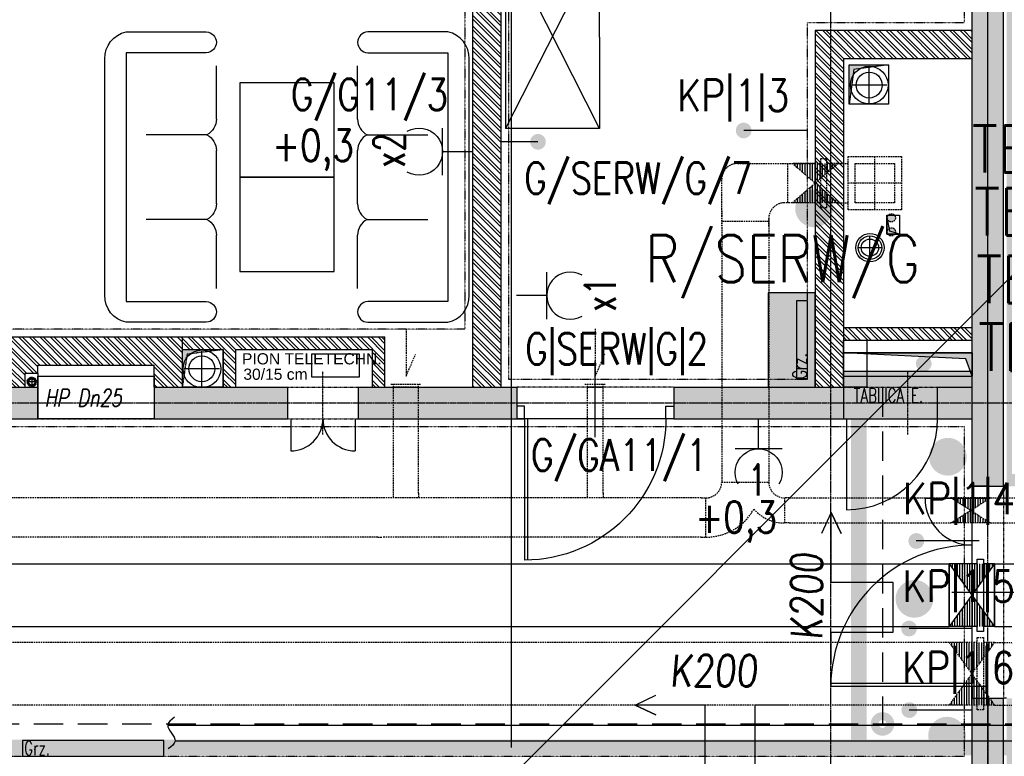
# Model space of a CAD drawing. Extents: x -7228 to 74941, y -112898 to 85621.
# Tile 291 of 635: x 55861 to 56488, y -6711 to -6242. Entities that reach past the tile are written whole.
import ezdxf
from ezdxf.enums import TextEntityAlignment as Align

# ---------------------------------------------------------------- set-up
doc = ezdxf.new("R2010")
doc.units = 0
for name, pattern in [('CENTER', [2, 1.25, -0.25, 0.25, -0.25]), ('DASHDOT', [1, 0.5, -0.25, 0, -0.25]), ('DASHED', [0.75, 0.5, -0.25]), ('DASHED2', [0.375, 0.25, -0.125]), ('DIVIDE', [31.75, 12.7, -6.35, 0, -6.35, 0, -6.35])]:
    doc.linetypes.add(name, pattern=pattern)
doc.layers.get('0').update_dxf_attribs({"color": 101, "linetype": 'CONTINUOUS'})
for name, color, linetype in [('BB-went-opis', 8, 'CONTINUOUS'), ('Drz---drzwi', 5, 'CONTINUOUS'), ('E35', 6, 'CONTINUOUS'), ('E50', 3, 'CONTINUOUS'), ('E50kor', 3, 'CONTINUOUS'), ('E90kor', 6, 'CONTINUOUS'), ('E_kp', 6, 'CONTINUOUS'), ('E_kp_opis', 6, 'CONTINUOUS'), ('Ins-co', 2, 'CONTINUOUS'), ('Ins-el-opis', 232, 'CONTINUOUS'), ('Ins-kan', 54, 'CONTINUOUS'), ('ins-kan-deszcz', 132, 'CONTINUOUS'), ('Ins-ppoz', 240, 'CONTINUOUS'), ('Ins-ppoz-opis', 240, 'CONTINUOUS'), ('Ins-tele-opis', 216, 'CONTINUOUS'), ('Ins-went', 141, 'CONTINUOUS'), ('m-went-klapy', 2, 'CONTINUOUS'), ('Os-osie', 14, 'CENTER'), ('Os-osie glowne', 1, 'CENTER'), ('Sc-beton', 7, 'CONTINUOUS'), ('Sc-beton-hatch', 86, 'CONTINUOUS'), ('Sc-cegla pustak', 42, 'CONTINUOUS'), ('Sc-cegla pustak-hatch', 8, 'CONTINUOUS'), ('Sc-gk', 120, 'CONTINUOUS'), ('Sc-izolacja term-styropian', 151, 'STYROPIAN-KA'), ('Sc-nadproza kon', 5, 'DASHED2'), ('Sc-silikat', 61, 'CONTINUOUS'), ('Suf-widok', 8, 'CONTINUOUS'), ('W-otwor-strop', 1, 'CONTINUOUS'), ('Wyp-meble', 155, 'CONTINUOUS')]:
    doc.layers.add(name, color=color, linetype=linetype)
doc.styles.add('IT12', font='ITALICT.SHX', dxfattribs={"width": 0.8, "height": 0.12})
doc.styles.add('ROMANS', font='romans', dxfattribs={"width": 0.85})
doc.styles.add('TYTUL2', font='ARIAL.TTF')
doc.linetypes.add('STYROPIAN-KA', pattern='A,0.0001,-0.1,[135,ltypeshp.shx,S=0.1,R=0,X=-0.1,Y=0],0,[135,ltypeshp.shx,S=0.1,R=180,X=0.1,Y=0],-0.1', length=0.2001)
doc.linetypes.add('ZIGZAG', pattern='A,0.00254,-5.08,[131,ltypeshp.shx,S=5.08,R=0,X=-5.08,Y=0],-10.16,[131,ltypeshp.shx,S=5.08,R=180,X=5.08,Y=0],-5.08', length=20.32254)

# ---------------------------------------------------------------- blocks, each defined once
blk = doc.blocks.new('_0630_DRZWI_90')
at = {"ltscale": 7}
for p, q in [((5, 8), (5, 98)), ((6.8, 8), (6.8, 97.98))]:
    blk.add_line(p, q, dxfattribs=at)
at = {"ltscale": 25}
for p, q in [((50, 19.7), (50, -28.9)), ((5, 8), (0, 8)), ((0, 8), (5, 8)), ((0, 0), (0, 8)), ((95, 8), (5, 8)), ((5, 8), (5, 0)), ((95, 8), (95, 0)), ((100, 8), (95, 8)), ((100, 0), (100, 8)), ((5, 0), (0, 0)), ((5, 0), (0, 0)), ((95, 0), (100, 0)), ((95, 0), (100, 0))]:
    blk.add_line(p, q, dxfattribs=at)
at = {"ltscale": 7}
blk.add_arc((5, 8), 90, 0, 90, dxfattribs=at)
blk = doc.blocks.new('_dkjhgh')
at = {"ltscale": 7}
for p, q in [((-23, -67.5), (34, -67.5)), ((-10, -127.5), (-100, -127.5)), ((-10, -125.5), (-99.98, -125.5))]:
    blk.add_line(p, q, dxfattribs=at)
for points in [[(0, -7.5), (0, 0), (-10, 0), (-10, -7.5)], [(0, -135), (0, -127.5), (-10, -127.5), (-10, -135)]]:
    blk.add_lwpolyline(points, close=True, dxfattribs=at)
for points in [[(-10, -129.5), (-10, -5.5)], [(-40, -7.5), (-10, -7.5)]]:
    blk.add_lwpolyline(points, dxfattribs=at)
for centre, radius, start, end in [((-10, -7.5), 30, 180, 270), ((-10, -127.5), 90, 90, 180)]:
    blk.add_arc(centre, radius, start, end)
blk = doc.blocks.new('_dkjhsjhkfgh')
at = {"layer": 'Ins-went', "ltscale": 2}
h = blk.add_hatch(dxfattribs=at)
h.set_pattern_fill('LINE', color=256, scale=0.5, angle=90, style=0)
h.set_pattern_definition([(90, (5659.807, 4392.6296), (-1.5875, -2e-13), [])])
h.paths.add_polyline_path([(5645.31, 4372.63), (5674.31, 4372.63), (5645.31, 4412.63), (5674.31, 4412.63)])
for p, q in [((5663.31, 4369.63), (5663.31, 4415.63)), ((5663.31, 4415.63), (5667.31, 4415.63)), ((5667.31, 4415.63), (5667.31, 4369.63)), ((4726.49, 4412.63), (5645.29, 4412.63)), ((5645.29, 4412.63), (5645.29, 4372.63)), ((5645.31, 4372.63), (5645.31, 4412.63)), ((5645.31, 4412.63), (5674.31, 4372.63)), ((5674.31, 4412.63), (5645.31, 4372.63)), ((5663.31, 4412.63), (5645.31, 4412.63)), ((5674.31, 4412.63), (5667.31, 4412.63)), ((5674.31, 4372.63), (5674.31, 4412.63)), ((5674.31, 4412.63), (6285.41, 4412.63)), ((5674.31, 4412.63), (5674.31, 4372.63)), ((4726.49, 4372.63), (5645.29, 4372.63)), ((5663.31, 4372.63), (5645.31, 4372.63)), ((5674.31, 4372.63), (5667.31, 4372.63)), ((5674.31, 4372.63), (6285.41, 4372.63)), ((5667.31, 4369.63), (5663.31, 4369.63))]:
    blk.add_line(p, q, dxfattribs=at)
blk = doc.blocks.new('sza016_r')
for p, q in [((60, 60), (0, 60)), ((0, 60), (118, 0)), ((118, 60), (0, 0)), ((0, 60), (0, 0)), ((60, 60), (118, 60)), ((118, 60), (118, 0)), ((0, 0), (118, 0))]:
    blk.add_line(p, q)
blk = doc.blocks.new('kanapa 3os')
at = {"layer": 'Wyp-meble'}
for p, q in [((-107.74, 0), (-141.66, 0)), ((-53.87, 0), (-87.79, 0)), ((0, 0), (-33.92, 0))]:
    blk.add_line(p, q, dxfattribs=at)
blk.add_lwpolyline([(-163.21, 6.38, 0.969502), (-150.04, 6.38), (-150.04, 57.43), (8.38, 57.43), (8.38, 6.38, 0.969502), (21.55, 6.38), (21.55, 57.43, 0.371033), (4.39, 70.98), (-146.05, 70.98, 0.371033), (-163.21, 57.43)], format="xyb", close=True, dxfattribs=at)
for points in [[(-97.77, 5.98), (-97.77, 44.66)], [(-43.9, 5.98), (-43.9, 44.66)]]:
    blk.add_lwpolyline(points, dxfattribs=at)
for centre, start, end in [((-107.8, 11.41), 270.29617, 331.59722), ((-87.73, 11.41), 208.40278, 269.70383), ((-53.93, 11.41), 270.29617, 331.59722), ((-33.86, 11.41), 208.40278, 269.70383)]:
    blk.add_arc(centre, 11.41, start, end, dxfattribs=at)
blk = doc.blocks.new('A$C5DF87A14')
at = {"layer": 'Wyp-meble'}
for points in [[(5203.65, 4668.76), (5263.65, 4668.76), (5263.65, 4728.76), (5203.65, 4728.76)], [(5203.65, 4608.76), (5263.65, 4608.76), (5263.65, 4668.76), (5203.65, 4668.76)]]:
    blk.add_lwpolyline(points, close=True, dxfattribs=at)
at = {"layer": 'Wyp-meble', "rotation": 270}
for name, p in [('sza016_r', (5372.78, 4817.81)), ('kanapa 3os', (5278.65, 4597.93))]:
    blk.add_blockref(name, p, dxfattribs=at)
at = {"layer": 'Wyp-meble', "xscale": -1, "rotation": 90}
blk.add_blockref('kanapa 3os', (5188.65, 4597.93), dxfattribs=at)
blk = doc.blocks.new('g2')
at = {"layer": 'E35'}
blk.add_line((15, 19.27), (-15, 19.27), dxfattribs=at)
blk.add_arc((0, 34.27), 15, 150, 30, dxfattribs=at)
at = {"layer": 'E50'}
blk.add_line((0, 19.27), (0, 0), dxfattribs=at)
blk = doc.blocks.new('A$C38133200')
at = {"layer": 'm-went-klapy', "ltscale": 2}
blk.add_hatch(color=256, dxfattribs=at).paths.add_polyline_path([(-12.02, 0, 1), (12.02, 0, 1)])
blk = doc.blocks.new('A$C2AC931BC')
at = {"layer": 'BB-went-opis'}
for p in [(5029.33, -386.16), (5114.56, -544.23), (5093.28, -634.67), (5114.07, -721.76)]:
    blk.add_blockref('A$C38133200', p, dxfattribs=at)

msp = doc.modelspace()

# ---------------------------------------------------------------- hatches: boundary and pattern name
at = {"layer": 'E50'}
for points in [[(56367.547, -6416.119), (56337.547, -6416.119), (56337.547, -6476.119), (56367.547, -6476.119)], [(56467.547, -6496.119), (56467.547, -6466.119), (56385.547, -6466.119), (56385.547, -6496.119)]]:
    msp.add_hatch(color=256, dxfattribs=at).paths.add_polyline_path(points)
at = {"layer": 'Ins-went', "linetype": 'DASHED', "ltscale": 2}
h = msp.add_hatch(dxfattribs=at)
h.set_pattern_fill('LINE', color=256, scale=0.5, angle=270, style=0)
h.set_pattern_definition([(270, (56367.5475, -6346.1813), (1.5875, 2e-13), [])])
h.paths.add_polyline_path([(56382.047, -6333.681), (56353.047, -6333.681), (56382.047, -6358.681), (56353.047, -6358.681)])
h = msp.add_hatch(color=256, dxfattribs=at)
h.paths.add_polyline_path([(56413.494, -6377.212, 1), (56418.745, -6377.212, 1)])
h.paths.add_polyline_path([(56418.745, -6368.285, 1), (56413.494, -6368.285, 1)])
h = msp.add_hatch(dxfattribs=at)
h.set_pattern_fill('LINE', color=256, scale=0.5, angle=270, style=0)
h.set_pattern_definition([(270, (56466.5475, -6554.5244), (1.5875, 2e-13), [])])
h.paths.add_polyline_path([(56454.047, -6562.524), (56479.047, -6546.524), (56454.047, -6546.524), (56479.047, -6562.524)])
h = msp.add_hatch(dxfattribs=at)
h.set_pattern_fill('LINE', color=256, scale=0.5, angle=90, style=0)
h.set_pattern_definition([(90, (56467.3545, -6658.4898), (-1.5875, -2e-13), [])])
h.paths.add_polyline_path([(56452.855, -6678.49), (56481.855, -6678.49), (56452.855, -6638.49), (56481.855, -6638.49)])
at = {"layer": 'Sc-beton-hatch'}
h = msp.add_hatch(dxfattribs=at)
h.set_pattern_fill('ANSI33', color=256, style=0)
h.paths.add_polyline_path([(61752.547, -6496.119), (61752.547, -6476.119), (61686.547, -6476.119), (61686.547, -6496.119)])
h.paths.add_polyline_path([(61612.547, -6496.119), (61612.547, -6476.119), (61397.547, -6476.119), (61397.547, -6496.119)])
h.paths.add_polyline_path([(61497.547, -5986.119), (61497.547, -5966.119), (61437.547, -5966.119), (61437.547, -5986.119), (61457.547, -5986.119)])
h.paths.add_polyline_path([(61055.547, -5986.119), (61055.547, -5966.119), (60547.547, -5966.119), (60547.547, -5986.119), (60587.547, -5986.119), (60587.547, -6476.119), (60386.047, -6476.119), (60386.047, -6496.119), (61297.547, -6496.119), (61297.547, -6476.119), (60607.547, -6476.119), (60607.547, -5986.119)])
h.paths.add_polyline_path([(60187.547, -6716.119), (60187.547, -6736.119), (61227.547, -6736.119), (61227.547, -6716.119)])
h.paths.add_polyline_path([(60007.547, -6476.119), (60007.547, -6416.119), (59987.547, -6416.119), (59987.547, -6476.119), (59687.547, -6476.119), (59687.547, -6496.119), (60256.047, -6496.119), (60256.047, -6476.119)])
h.paths.add_polyline_path([(60007.547, -6221.119), (59987.547, -6221.119), (59987.547, -6241.119), (60007.547, -6241.119)])
h.paths.add_polyline_path([(59967.547, -5966.119), (59967.547, -5986.119), (59987.547, -5986.119), (59987.547, -6046.119), (60007.547, -6046.119), (60007.547, -5986.119), (60027.547, -5986.119), (60027.547, -5966.119)])
h.paths.add_polyline_path([(59359.547, -5966.119), (59359.547, -6539.119), (59379.547, -6539.119), (59379.547, -6496.119), (59557.547, -6496.119), (59557.547, -6476.119), (59379.547, -6476.119), (59379.547, -5986.119), (59657.547, -5986.119), (59657.547, -5966.119)])
h.paths.add_polyline_path([(58999.547, -5966.119), (58999.547, -5986.119), (59337.547, -5986.119), (59337.547, -6476.119), (59315.547, -6476.119), (59315.547, -6496.119), (59337.547, -6496.119), (59337.547, -6539.119), (59357.547, -6539.119), (59357.547, -5966.119)])
h.paths.add_polyline_path([(59379.547, -6716.119), (59379.547, -6674.119), (59359.547, -6674.119), (59359.547, -6736.119), (59757.547, -6736.119), (59757.547, -6716.119)])
h.paths.add_polyline_path([(59357.547, -6736.119), (59357.547, -6674.119), (59337.547, -6674.119), (59337.547, -6716.119), (58717.547, -6716.119), (58717.547, -6736.119)])
h.paths.add_polyline_path([(59012.547, -6476.119), (59012.547, -6496.119), (59255.547, -6496.119), (59255.547, -6476.119)], flags=17)
h.paths.add_polyline_path([(58816.547, -6476.119), (58816.547, -6496.119), (58882.547, -6496.119), (58882.547, -6476.119)])
h.paths.add_polyline_path([(58742.547, -6496.119), (58742.547, -6476.119), (58567.547, -6476.119), (58567.547, -6496.119)])
h.paths.add_polyline_path([(58447.547, -6496.119), (58447.547, -6476.119), (58325.547, -6476.119), (58325.547, -6496.119)])
h.paths.add_polyline_path([(57317.547, -6716.119), (57317.547, -6736.119), (58357.547, -6736.119), (58357.547, -6716.119)])
h.paths.add_polyline_path([(58205.547, -6496.119), (58205.547, -6476.119), (58157.547, -6476.119), (58157.547, -6496.119)])
h.paths.add_polyline_path([(58057.547, -6496.119), (58057.547, -6476.119), (57847.547, -6476.119), (57847.547, -6496.119)], flags=16)
h.paths.add_polyline_path([(58185.547, -5986.119), (58185.547, -5966.119), (57677.547, -5966.119), (57677.547, -5986.119), (57717.547, -5986.119), (57717.547, -6476.119), (57635.547, -6476.119), (57635.547, -6496.119), (57747.547, -6496.119), (57747.547, -6476.119), (57737.547, -6476.119), (57737.547, -5986.119)])
h.paths.add_polyline_path([(57535.547, -6496.119), (57535.547, -6476.119), (57308.547, -6476.119), (57308.547, -6496.119)])
h.paths.add_polyline_path([(57137.547, -6476.119), (57137.547, -5986.119), (57157.547, -5986.119), (57157.547, -5966.119), (57097.547, -5966.119), (57097.547, -5986.119), (57117.547, -5986.119), (57117.547, -6476.119), (56996.547, -6476.119), (56996.547, -6496.119), (57208.547, -6496.119), (57208.547, -6476.119)])
h.paths.add_polyline_path([(56676.547, -6476.119), (56676.547, -6496.119), (56896.547, -6496.119), (56896.547, -6476.119)])
h.paths.add_polyline_path([(56509.547, -6716.119), (56509.547, -6674.119), (56489.547, -6674.119), (56489.547, -6736.119), (56887.547, -6736.119), (56887.547, -6716.119)])
h.paths.add_polyline_path([(56576.547, -6496.119), (56576.547, -6476.119), (56509.547, -6476.119), (56509.547, -5986.119), (56787.547, -5986.119), (56787.547, -5966.119), (56489.547, -5966.119), (56489.547, -6539.119), (56509.547, -6539.119), (56509.547, -6496.119)])
h.paths.add_polyline_path([(56467.547, -6476.119), (56445.547, -6476.119), (56445.547, -6496.119), (56467.547, -6496.119), (56467.547, -6539.119), (56487.547, -6539.119), (56487.547, -5966.119), (56129.547, -5966.119), (56129.547, -5986.119), (56467.547, -5986.119)])
h.paths.add_polyline_path([(56487.547, -6736.119), (56487.547, -6674.119), (56467.547, -6674.119), (56467.547, -6716.119), (55847.547, -6716.119), (55847.547, -6736.119)])
h.paths.add_polyline_path([(56277.547, -6476.119), (56277.547, -6496.119), (56385.547, -6496.119), (56385.547, -6476.119)], flags=16)
h.paths.add_polyline_path([(56177.547, -6496.119), (56177.547, -6476.119), (56076.547, -6476.119), (56076.547, -6496.119)])
h.paths.add_polyline_path([(56031.547, -6496.119), (56031.547, -6476.119), (55946.547, -6476.119), (55946.547, -6496.119)])
h.paths.add_polyline_path([(55872.547, -6496.119), (55872.547, -6476.119), (55732.547, -6476.119), (55732.547, -6496.119)])
h.paths.add_polyline_path([(55757.547, -5986.119), (55757.547, -5966.119), (55697.547, -5966.119), (55697.547, -5986.119)])
h.paths.add_polyline_path([(54807.547, -5966.119), (54807.547, -5986.119), (54847.547, -5986.119), (54847.547, -6476.119), (54557.547, -6476.119), (54557.547, -6496.119), (55602.547, -6496.119), (55602.547, -6476.119), (54867.547, -6476.119), (54867.547, -5986.119), (55315.547, -5986.119), (55315.547, -5966.119)])
h.paths.add_polyline_path([(55487.547, -6736.119), (55487.547, -6716.119), (54447.547, -6716.119), (54447.547, -6736.119)])
h.paths.add_polyline_path([(54457.547, -6496.119), (54457.547, -6476.119), (54267.547, -6476.119), (54267.547, -5986.119), (54287.547, -5986.119), (54287.547, -5966.119), (54227.547, -5966.119), (54227.547, -5986.119), (54247.547, -5986.119), (54247.547, -6476.119), (54094.547, -6476.119), (54094.547, -6496.119)])
h.paths.add_polyline_path([(54017.547, -6736.119), (54017.547, -6716.119), (53439.547, -6716.119), (53439.547, -6674.119), (53419.547, -6674.119), (53419.547, -6736.119)])
h.paths.add_polyline_path([(53994.547, -6496.119), (53994.547, -6476.119), (53670.547, -6476.119), (53670.547, -6496.119)])
h.paths.add_polyline_path([(53570.547, -6496.119), (53570.547, -6476.119), (53439.547, -6476.119), (53439.547, -6086.119), (53469.547, -6086.119), (53469.547, -6066.119), (53439.547, -6066.119), (53439.547, -5966.119), (53419.547, -5966.119), (53419.547, -6539.119), (53439.547, -6539.119), (53439.547, -6496.119)])
h.paths.add_polyline_path([(53599.547, -6066.119), (53569.547, -6066.119), (53569.547, -6086.119), (53619.547, -6086.119), (53619.547, -5986.119), (53659.547, -5986.119), (53659.547, -5966.119), (53599.547, -5966.119)])
at = {"layer": 'Sc-cegla pustak-hatch'}
h = msp.add_hatch(dxfattribs=at)
h.set_pattern_fill('ANSI32', color=256, scale=0.5, angle=90, style=0)
h.paths.add_polyline_path([(62125.547, -6267.119), (62207.547, -6267.119), (62207.547, -6249.119), (62107.547, -6249.119), (62107.547, -6476.119), (62125.547, -6476.119)])
h.paths.add_polyline_path([(61594.547, -6444.119), (61594.547, -6476.119), (61604.173, -6476.119), (61604.173, -6467.348), (61612.547, -6467.348), (61612.547, -6462.119), (61686.547, -6462.119), (61686.547, -6476.119), (61704.547, -6476.119), (61704.547, -6444.119)])
h.paths.add_polyline_path([(61477.547, -6436.119), (61459.547, -6436.119), (61459.547, -6476.119), (61477.547, -6476.119)])
h.paths.add_polyline_path([(61477.547, -5986.119), (61459.547, -5986.119), (61459.547, -6336.119), (61477.547, -6336.119)])
h.paths.add_polyline_path([(59237.547, -6249.119), (59237.547, -6476.119), (59255.547, -6476.119), (59255.547, -6267.119), (59337.547, -6267.119), (59337.547, -6249.119)])
h.paths.add_polyline_path([(58724.547, -6444.119), (58724.547, -6476.119), (58734.454, -6476.119), (58734.454, -6469.169), (58742.547, -6469.169), (58742.547, -6462.119), (58816.547, -6462.119), (58816.547, -6476.119), (58834.547, -6476.119), (58834.547, -6444.119)])
h.paths.add_polyline_path([(58605.547, -6221.119), (58587.547, -6221.119), (58587.547, -6476.119), (58605.547, -6476.119)])
h.paths.add_polyline_path([(58605.547, -5986.119), (58587.547, -5986.119), (58587.547, -6046.119), (58605.547, -6046.119)])
h.paths.add_polyline_path([(58185.547, -5986.119), (58167.547, -5986.119), (58167.547, -6476.119), (58185.547, -6476.119)])
h.paths.add_polyline_path([(57457.547, -6476.119), (57475.547, -6476.119), (57475.547, -5984.119), (57547.547, -5984.119), (57547.547, -5966.119), (57417.547, -5966.119), (57417.547, -5984.119), (57457.547, -5984.119)])
h.paths.add_polyline_path([(56761.547, -5986.119), (56743.547, -5986.119), (56743.547, -6476.119), (56761.547, -6476.119)])
h.paths.add_polyline_path([(56367.547, -6249.119), (56367.547, -6476.119), (56385.547, -6476.119), (56385.547, -6267.119), (56467.547, -6267.119), (56467.547, -6249.119)])
h.paths.add_polyline_path([(56167.547, -5986.119), (56149.547, -5986.119), (56149.547, -6476.119), (56167.547, -6476.119)])
h.paths.add_polyline_path([(55854.547, -6444.119), (55854.547, -6476.119), (55864.173, -6476.119), (55864.173, -6467.348), (55872.547, -6467.348), (55872.547, -6462.119), (55946.547, -6462.119), (55946.547, -6476.119), (55964.547, -6476.119), (55964.547, -6444.119)])
h.paths.add_polyline_path([(53841.547, -5984.119), (53943.547, -5984.119), (53943.547, -5966.119), (53801.547, -5966.119), (53801.547, -5984.119), (53823.547, -5984.119), (53823.547, -6476.119), (53841.547, -6476.119)])
h = msp.add_hatch(dxfattribs=at)
h.set_pattern_fill('ANSI32', color=256, scale=0.5, angle=90, style=0)
h.paths.add_polyline_path([(56467.547, -6446.119), (56467.547, -6438.119), (56385.547, -6438.119), (56385.547, -6446.119)])
h.paths.add_polyline_path([(56566.079, -6431.097), (56566.079, -6476.119), (56574.079, -6476.119), (56574.079, -6423.097), (56509.547, -6423.097), (56509.547, -6431.097)])
h = msp.add_hatch(dxfattribs=at)
h.set_pattern_fill('ANSI32', color=256, scale=0.5, angle=90, style=0)
h.paths.add_polyline_path([(55964.547, -6444.119), (55964.547, -6452.119), (55990.547, -6452.119), (55990.547, -6476.119), (55998.547, -6476.119), (55998.547, -6452.119), (56085.547, -6452.119), (56085.547, -6476.119), (56093.547, -6476.119), (56093.547, -6444.119)])
at = {"layer": 'W-otwor-strop', "ltscale": 0.5}
for points in [[(56414.297, -6270.869), (56392.297, -6273.869), (56389.297, -6295.869), (56389.297, -6270.869)], [(56385.547, -6454.119), (56467.547, -6454.119), (56467.547, -6469.119), (56463.547, -6458.119)]]:
    msp.add_hatch(color=256, dxfattribs=at).paths.add_polyline_path(points)
at = {"layer": 'W-otwor-strop', "linetype": 'DASHDOT', "ltscale": 0.5}
msp.add_hatch(color=256, dxfattribs=at).paths.add_polyline_path([(56413.214, -6366.681), (56413.214, -6378.681), (56421.214, -6378.681), (56415.214, -6376.681)])
at = {"layer": 'W-otwor-strop'}
msp.add_hatch(color=256, dxfattribs=at).paths.add_polyline_path([(55990.547, -6452.119), (55967.547, -6455.119), (55964.547, -6476.119), (55964.547, -6452.119)])

# ---------------------------------------------------------------- linework, layer by layer
at = {"layer": 'Drz---drzwi'}
for points in [[(56033.547, -6496.119), (56033.547, -6516.619)], [(56074.547, -6496.119), (56074.547, -6516.619)], [(56387.547, -6496.119), (56387.547, -6554.119)]]:
    msp.add_lwpolyline(points, dxfattribs=at)
for centre, radius, start, end in [((56033.547, -6496.119), 20.5, 270, 360), ((56074.547, -6496.119), 20.5, 180, 270), ((56387.547, -6496.119), 58, 270, 360)]:
    msp.add_arc(centre, radius, start, end, dxfattribs=at)
at = {"layer": 'E35'}
for p, q in [((56993.275, -5904.613), (56436.737, -6461.151)), ((56436.737, -6461.151), (56026.041, -6871.848))]:
    msp.add_line(p, q, dxfattribs=at)
at = {"layer": 'E35', "const_width": 5}
msp.add_lwpolyline([(56434.237, -6461.151, 1), (56439.237, -6461.151, 1)], format="xyb", close=True, dxfattribs=at)
at = {"layer": 'E50'}
for p, q in [((56174.094, -6705.421), (56174.094, -5918.057)), ((56191.032, -6319.901), (56167.547, -6319.901))]:
    msp.add_line(p, q, dxfattribs=at)
at = {"layer": 'E50', "const_width": 5}
msp.add_lwpolyline([(56191.032, -6317.401, -1), (56191.032, -6322.401, -1)], format="xyb", close=True, dxfattribs=at)
at = {"layer": 'E50'}
for points in [[(56337.547, -6416.119), (56337.547, -6476.119), (56367.547, -6476.119), (56367.547, -6416.119)], [(56467.547, -6466.119), (56385.547, -6466.119), (56385.547, -6496.119), (56467.547, -6496.119)]]:
    msp.add_lwpolyline(points, close=True, dxfattribs=at)
at = {"layer": 'E50kor', "linetype": 'DASHED2', "ltscale": 75}
for p, q in [((56410.458, -6476.119), (56410.458, -6690.535)), ((53169.946, -6690.364), (62177.677, -6690.536))]:
    msp.add_line(p, q, dxfattribs=at)
at = {"layer": 'E50kor', "const_width": 10}
for points in [[(56395.458, -6476.119), (56395.458, -6705.426)], [(53174.088, -6705.364), (62177.677, -6705.536)]]:
    msp.add_lwpolyline(points, dxfattribs=at)
at = {"layer": 'E50kor', "linetype": 'DASHED2', "const_width": 10}
msp.add_lwpolyline([(56407.958, -6690.426, 1), (56412.958, -6690.426, 1)], format="xyb", close=True, dxfattribs=at)
at = {"layer": 'E90kor', "ltscale": 15}
for points in [[(56377.813, -6652.434), (56377.813, -6632.109), (56417.221, -6632.109), (56417.221, -6600.496), (56377.813, -6600.496), (56377.813, -6555.943), (56384.053, -6569.107), (56377.813, -6555.943), (56371.573, -6569.107)], [(56349.474, -6678.411), (56329.149, -6678.411), (56329.149, -6717.819), (56297.536, -6717.819), (56297.536, -6678.411), (56252.983, -6678.411), (56266.147, -6684.651), (56252.983, -6678.411), (56266.147, -6672.171)]]:
    msp.add_lwpolyline(points, dxfattribs=at)
at = {"layer": 'E_kp'}
for p, q in [((56362.047, -6312.681), (56322.047, -6312.681)), ((56472.011, -6573.974), (56432.011, -6573.974)), ((56467.361, -6629.735), (56427.361, -6629.735)), ((56467.547, -6681.603), (56427.547, -6681.603))]:
    msp.add_line(p, q, dxfattribs=at)
at = {"layer": 'E_kp', "const_width": 5}
for points in [[(56322.047, -6315.181, -1), (56322.047, -6310.181, -1)], [(56432.011, -6576.474, -1), (56432.011, -6571.474, -1)], [(56427.361, -6632.235, -1), (56427.361, -6627.235, -1)], [(56427.547, -6684.103, -1), (56427.547, -6679.103, -1)]]:
    msp.add_lwpolyline(points, format="xyb", close=True, dxfattribs=at)
at = {"layer": 'Ins-co', "linetype": 'DASHED', "ltscale": 0.5}
msp.add_line((55955.254, -6691.119), (57003.302, -6691.119), dxfattribs=at)
at = {"layer": 'Ins-co', "linetype": 'Continuous', "ltscale": 0.5}
msp.add_line((55959.94, -6701.119), (57007.987, -6701.119), dxfattribs=at)
at = {"layer": 'Ins-co'}
for points in [[(56355.989, -6420.818), (56362.389, -6420.818), (56362.389, -6470.818), (56355.989, -6470.818)], [(55862.675, -6700.936), (55862.675, -6710.936), (55952.675, -6710.936), (55952.675, -6700.936)]]:
    msp.add_lwpolyline(points, close=True, dxfattribs=at)
at = {"layer": 'Ins-co', "linetype": 'Continuous', "ltscale": 0.5}
msp.add_spline([(55959.456, -6686.193), (55955.252, -6691.142), (55959.923, -6701.414), (55955.439, -6706.27)], degree=3, dxfattribs=at)
at = {"layer": 'Ins-kan', "ltscale": 0.2}
for p, q in [((56402.478, -6394.765), (56402.478, -6379.765)), ((56409.978, -6387.265), (56394.978, -6387.265))]:
    msp.add_line(p, q, dxfattribs=at)
for radius in [7.5, 5.5]:
    msp.add_circle((56402.478, -6387.265), radius, dxfattribs=at)
at = {"layer": 'ins-kan-deszcz', "linetype": 'Continuous', "ltscale": 0.3}
for p, q in [((56402.03, -6295.001), (56402.03, -6272.501)), ((56413.28, -6283.751), (56390.78, -6283.751)), ((55976.99, -6475.638), (55976.99, -6453.138)), ((55976.99, -6475.638), (55976.99, -6453.138)), ((55988.24, -6464.388), (55965.74, -6464.388))]:
    msp.add_line(p, q, dxfattribs=at)
for centre, radius in [((56402.03, -6283.751), 12), ((56402.03, -6283.751), 8.25), ((55976.99, -6464.388), 12), ((55976.99, -6464.388), 8.25)]:
    msp.add_circle(centre, radius, dxfattribs=at)
at = {"layer": 'Ins-ppoz'}
for p, q in [((55868.678, -6469.722), (55868.678, -6475.722)), ((55871.678, -6472.722), (55865.678, -6472.722))]:
    msp.add_line(p, q, dxfattribs=at)
msp.add_lwpolyline([(55872.547, -6496.119), (55872.547, -6469.119), (55946.547, -6469.119), (55946.547, -6496.119)], close=True, dxfattribs=at)
for centre, radius in [((55868.678, -6472.699), 2.55), ((55868.678, -6472.722), 2)]:
    msp.add_circle(centre, radius, dxfattribs=at)
at = {"layer": 'Ins-ppoz-opis', "linetype": 'ZIGZAG', "ltscale": 0.038}
for points in [[(56477.547, -6539.119), (56477.547, -5966.119)], [(56477.547, -6674.119), (56477.547, -6736.119)]]:
    msp.add_lwpolyline(points, dxfattribs=at)
at = {"layer": 'Ins-tele-opis'}
for points in [[(56385.547, -6446.119), (56400.547, -6446.119), (56400.547, -6476.119), (56385.547, -6476.119)], [(56077.067, -6454.799), (56077.067, -6469.799), (56047.067, -6469.799), (56047.067, -6454.799)]]:
    msp.add_lwpolyline(points, close=True, dxfattribs=at)
at = {"layer": 'Ins-went', "linetype": 'DASHED', "ltscale": 2}
for p, q in [((56375.047, -6330.681), (56371.047, -6330.681)), ((56371.047, -6330.681), (56371.047, -6361.681)), ((56375.047, -6361.681), (56375.047, -6330.681)), ((56388.547, -6363.181), (56388.547, -6329.181)), ((56388.547, -6329.181), (56422.547, -6329.181)), ((56405.547, -6363.181), (56405.547, -6329.181)), ((56422.547, -6329.181), (56422.547, -6363.181)), ((56318.047, -6333.681), (56353.047, -6333.681)), ((56350.047, -6333.681), (56350.047, -6358.681)), ((56382.047, -6358.681), (56353.047, -6333.681)), ((56353.047, -6358.681), (56382.047, -6333.681)), ((56371.047, -6333.681), (56353.047, -6333.681)), ((56354.797, -6333.681), (56367.397, -6333.681)), ((56382.047, -6333.681), (56375.047, -6333.681)), ((56382.047, -6333.681), (56388.547, -6333.681)), ((56393.047, -6358.681), (56393.047, -6333.681)), ((56393.047, -6333.681), (56418.047, -6333.681)), ((56418.047, -6333.681), (56418.047, -6358.681)), ((56308.047, -6373.681), (56308.047, -6343.681)), ((56422.547, -6346.181), (56388.547, -6346.181)), ((56353.047, -6358.681), (56348.047, -6358.681)), ((56371.047, -6358.681), (56353.047, -6358.681)), ((56382.047, -6358.681), (56375.047, -6358.681)), ((56382.047, -6358.681), (56388.547, -6358.681)), ((56418.047, -6358.681), (56393.047, -6358.681)), ((56308.047, -6363.681, -3630), (56308.047, -6483.681, -3630)), ((56371.047, -6361.681), (56375.047, -6361.681)), ((56422.547, -6363.181), (56388.547, -6363.181)), ((56338.047, -6370.681), (56308.047, -6370.681)), ((56338.047, -6373.681), (56338.047, -6368.681)), ((56338.047, -6368.681), (56338.047, -6483.681, -3630)), ((56097.286, -6474.124), (56116.786, -6474.124)), ((56099.036, -6476.124), (56099.036, -6474.124)), ((56115.036, -6476.124), (56099.036, -6476.124)), ((56099.036, -6476.124), (56115.036, -6476.124)), ((56099.036, -6543.524), (56099.036, -6476.124)), ((56115.036, -6476.124), (56115.036, -6474.124)), ((56115.036, -6543.524), (56115.036, -6476.124)), ((56220.797, -6474.124), (56234.297, -6474.124)), ((56222.547, -6476.124), (56222.547, -6474.124)), ((56232.547, -6476.124), (56222.547, -6476.124)), ((56222.547, -6476.124), (56232.547, -6476.124)), ((56222.547, -6543.524), (56222.547, -6476.124)), ((56232.547, -6476.124), (56232.547, -6474.124)), ((56232.547, -6543.524), (56232.547, -6476.124)), ((56308.047, -6483.681), (56308.047, -6533.481)), ((56338.047, -6483.681), (56338.047, -6533.481)), ((56308.047, -6533.524, -3630), (56308.047, -6536.524, -3630)), ((56338.047, -6533.524, -3630), (56338.047, -6536.524, -3630)), ((56308.047, -6536.524, -3630), (56338.047, -6536.524, -3630)), ((56089.047, -6546.524), (55592.147, -6546.524)), ((56125.047, -6546.524), (56089.047, -6546.524)), ((56099.047, -6546.524), (56099.047, -6543.524)), ((56115.047, -6543.524), (56115.047, -6546.524)), ((56212.547, -6546.524), (56125.047, -6546.524)), ((56242.547, -6546.524), (56212.547, -6546.524)), ((56222.547, -6546.524), (56222.547, -6543.524)), ((56232.547, -6543.524), (56232.547, -6546.524)), ((56295.047, -6546.524), (56242.547, -6546.524)), ((56295.047, -6546.524, -3630), (56298.047, -6546.524, -3630)), ((56298.047, -6571.524, -3630), (56298.047, -6546.524, -3630)), ((56348.047, -6546.524, -3630), (56348.047, -6562.524, -3630)), ((56351.047, -6546.524, -3630), (56348.047, -6546.524, -3630)), ((56351.047, -6546.524), (56354.047, -6546.524)), ((56354.047, -6546.524), (56367.047, -6546.524)), ((56367.047, -6546.524), (56371.047, -6546.524)), ((56371.047, -6546.524), (56454.047, -6546.524)), ((56479.047, -6546.524), (56454.047, -6546.524)), ((56479.047, -6562.524), (56454.047, -6546.524)), ((56454.047, -6562.524), (56479.047, -6546.524)), ((56479.047, -6546.524), (56699.547, -6546.524)), ((56351.047, -6562.524, -3630), (56348.047, -6562.524, -3630)), ((56351.047, -6562.524), (56354.047, -6562.524)), ((56354.047, -6562.524), (56367.047, -6562.524)), ((56367.047, -6562.524), (56371.047, -6562.524)), ((56371.047, -6562.524), (56454.047, -6562.524)), ((56479.047, -6562.524), (56454.047, -6562.524)), ((56479.047, -6562.524), (56699.547, -6562.524)), ((56089.047, -6571.524), (55592.147, -6571.524)), ((56089.047, -6571.524), (56092.047, -6571.524)), ((56122.047, -6571.524), (56092.047, -6571.524)), ((56125.047, -6571.524), (56122.047, -6571.524)), ((56212.547, -6571.524), (56125.047, -6571.524)), ((56242.547, -6571.524), (56212.547, -6571.524)), ((56295.047, -6571.524), (56242.547, -6571.524)), ((56295.047, -6571.524, -3630), (56298.047, -6571.524, -3630)), ((56452.855, -6638.49), (55374.055, -6638.49)), ((56452.855, -6638.49), (56481.855, -6678.49)), ((56481.855, -6638.49), (56452.855, -6678.49)), ((56470.855, -6638.49), (56452.855, -6638.49)), ((56470.855, -6681.49), (56470.855, -6635.49)), ((56470.855, -6635.49), (56474.855, -6635.49)), ((56474.855, -6635.49), (56474.855, -6681.49)), ((56481.855, -6638.49), (56474.855, -6638.49)), ((56481.855, -6638.49), (57092.955, -6638.49)), ((56452.855, -6678.49), (55374.055, -6678.49)), ((56470.855, -6678.49), (56452.855, -6678.49)), ((56481.855, -6678.49), (56474.855, -6678.49)), ((56481.855, -6678.49), (57092.955, -6678.49)), ((56474.855, -6681.49), (56470.855, -6681.49))]:
    msp.add_line(p, q, dxfattribs=at)
for points in [[(56107.036, -6438.886), (56107.036, -6469.124), (56113.058, -6455.111)], [(56227.547, -6438.886), (56227.547, -6469.124), (56233.57, -6455.111)]]:
    msp.add_lwpolyline(points, dxfattribs=at)
for centre in [(56416.119, -6368.285), (56416.119, -6377.212)]:
    msp.add_circle(centre, 2.626, dxfattribs=at)
for centre, radius, start, end in [((56318.047, -6343.681), 10, 90, 180), ((56348.047, -6368.681), 10, 90, 180), ((56298.047, -6536.524, -3630), 10, 270, 0), ((56348.047, -6536.524, -3630), 10, 180, 270), ((56298.047, -6536.524, -3630), 35, 270, 330.59172), ((56348.047, -6536.524, -3630), 26, 221.376295, 270)]:
    msp.add_arc(centre, radius, start, end, dxfattribs=at)
at = {"layer": 'Os-osie', "ltscale": 0.2}
for points in [[(56054.047, -6506.119), (56054.047, -6466.119)], [(56426.547, -6506.119), (56426.547, -6466.119)]]:
    msp.add_lwpolyline(points, dxfattribs=at)
at = {"layer": 'Os-osie glowne'}
for points in [[(56377.547, -11521.119), (56377.547, -5544.119)], [(56477.547, -11521.119), (56477.547, -5544.119)], [(50525.547, -6486.119), (62792.547, -6486.119)]]:
    msp.add_lwpolyline(points, dxfattribs=at)
at = {"layer": 'Sc-beton'}
for points in [[(56487.547, -6539.119), (56487.547, -5966.119)], [(56467.547, -6476.119), (56467.547, -5986.119)], [(55732.547, -6476.119), (55872.547, -6476.119)], [(55872.547, -6476.119), (55872.547, -6496.119)], [(55946.547, -6476.119), (56031.547, -6476.119)], [(55946.547, -6476.119), (55946.547, -6496.119)], [(56031.547, -6476.119), (56031.547, -6496.119)], [(56076.547, -6476.119), (56177.547, -6476.119)], [(56076.547, -6476.119), (56076.547, -6496.119)], [(56177.547, -6476.119), (56177.547, -6496.119)], [(56277.547, -6476.119), (56385.547, -6476.119)], [(56277.547, -6476.119), (56277.547, -6496.119)], [(56385.547, -6476.119), (56385.547, -6496.119)], [(56445.547, -6496.119), (56445.547, -6476.119), (56467.547, -6476.119)], [(55732.547, -6496.119), (55872.547, -6496.119)], [(55946.547, -6496.119), (56031.547, -6496.119)], [(56076.547, -6496.119), (56177.547, -6496.119)], [(56277.547, -6496.119), (56385.547, -6496.119)], [(56445.547, -6496.119), (56467.547, -6496.119)], [(56467.547, -6539.119), (56467.547, -6496.119)], [(56467.547, -6539.119), (56487.547, -6539.119)], [(56467.547, -6716.119), (56467.547, -6674.119)], [(56467.547, -6674.119), (56487.547, -6674.119)], [(56487.547, -6736.119), (56487.547, -6674.119)]]:
    msp.add_lwpolyline(points, dxfattribs=at)
at = {"layer": 'Sc-cegla pustak'}
for p, q in [((55872.547, -6467.348), (55864.173, -6467.348)), ((55864.173, -6467.348), (55864.173, -6476.119))]:
    msp.add_line(p, q, dxfattribs=at)
for points in [[(56149.547, -6476.119), (56149.547, -5986.119)], [(56167.547, -6476.119), (56167.547, -5986.119)], [(56467.547, -6249.119), (56367.547, -6249.119), (56367.547, -6476.119)], [(56467.547, -6267.119), (56385.547, -6267.119), (56385.547, -6476.119)], [(55854.547, -6444.119), (55964.547, -6444.119)], [(55964.547, -6476.119), (55964.547, -6444.119)], [(55872.547, -6462.119), (55946.547, -6462.119)], [(55872.547, -6467.348), (55872.547, -6462.119)], [(55946.547, -6476.119), (55946.547, -6462.119)]]:
    msp.add_lwpolyline(points, dxfattribs=at)
at = {"layer": 'Sc-gk'}
msp.add_lwpolyline([(55872.547, -6467.348), (55872.547, -6476.119)], dxfattribs=at)
at = {"layer": 'Sc-izolacja term-styropian', "linetype": 'ByBlock'}
msp.add_lwpolyline([(56489.547, -6674.119), (56487.547, -6674.119)], dxfattribs=at)
at = {"layer": 'Sc-nadproza kon', "linetype": 'DASHDOT', "ltscale": 0.5}
for points in [[(56031.547, -6476.119), (56076.547, -6476.119)], [(56277.547, -6476.119), (56177.547, -6476.119)], [(56385.547, -6476.119), (56445.547, -6476.119)], [(55872.547, -6496.119), (55946.547, -6496.119)], [(55946.547, -6496.119), (55872.547, -6496.119)], [(56031.547, -6496.119), (56076.547, -6496.119)], [(56385.547, -6496.119), (56445.547, -6496.119)], [(56487.547, -6539.119), (56487.547, -6674.119)]]:
    msp.add_lwpolyline(points, dxfattribs=at)
at = {"layer": 'Sc-silikat'}
for points in [[(56385.547, -6438.119), (56467.547, -6438.119)], [(55964.547, -6444.119), (56093.547, -6444.119)], [(56093.547, -6476.119), (56093.547, -6444.119)], [(56385.547, -6446.119), (56467.547, -6446.119)], [(55964.547, -6452.119), (55990.547, -6452.119)], [(55990.547, -6476.119), (55990.547, -6452.119)], [(55998.547, -6476.119), (55998.547, -6452.119)], [(55998.547, -6452.119), (56085.547, -6452.119)], [(56085.547, -6476.119), (56085.547, -6452.119)]]:
    msp.add_lwpolyline(points, dxfattribs=at)
at = {"layer": 'Suf-widok', "linetype": 'DIVIDE', "ltscale": 0.02}
for points in [[(56144.547, -6439.119), (56056.547, -6439.119), (56056.547, -6439.119), (55849.547, -6439.119), (55849.547, -6471.119), (54872.547, -6471.119), (54872.547, -6014.119), (54895.547, -6014.119), (54895.547, -5991.119), (56144.547, -5991.119)], [(56462.547, -6244.119), (56362.547, -6244.119), (56362.547, -6471.119), (56172.547, -6471.119), (56172.547, -5991.119), (56462.547, -5991.119)], [(53444.547, -6501.119), (56462.547, -6501.119), (56462.547, -6711.119), (53444.547, -6711.119)]]:
    msp.add_lwpolyline(points, close=True, dxfattribs=at)
at = {"layer": 'W-otwor-strop', "ltscale": 0.5}
for points in [[(56389.297, -6270.869), (56414.297, -6270.869), (56414.297, -6295.869), (56389.297, -6295.869)], [(56414.297, -6270.869), (56392.297, -6273.869), (56389.297, -6295.869), (56389.297, -6270.869)], [(56389.297, -6270.869), (56414.297, -6270.869), (56414.297, -6295.869), (56389.297, -6295.869)], [(56385.547, -6454.119), (56385.547, -6469.119), (56467.547, -6469.119), (56467.547, -6454.119)]]:
    msp.add_lwpolyline(points, close=True, dxfattribs=at)
at = {"layer": 'W-otwor-strop'}
for points in [[(56421.214, -6366.681), (56421.214, -6378.681), (56413.214, -6378.681), (56413.214, -6366.681)], [(56413.214, -6366.681), (56413.214, -6378.681), (56421.214, -6378.681), (56415.214, -6376.681)], [(56421.214, -6366.681), (56421.214, -6378.681), (56413.214, -6378.681), (56413.214, -6366.681)], [(55964.547, -6452.119), (55990.547, -6452.119), (55990.547, -6476.119), (55964.547, -6476.119)]]:
    msp.add_lwpolyline(points, close=True, dxfattribs=at)
at = {"layer": 'W-otwor-strop', "linetype": 'DASHDOT', "ltscale": 0.5}
msp.add_lwpolyline([(55990.547, -6452.119), (55967.547, -6455.119), (55964.547, -6476.119), (55964.547, -6452.119)], close=True, dxfattribs=at)
at = {"layer": 'W-otwor-strop', "ltscale": 0.5}
msp.add_lwpolyline([(56385.547, -6454.119), (56467.547, -6454.119), (56467.547, -6469.119), (56463.547, -6458.119), (56385.547, -6454.119)], dxfattribs=at)
msp.add_circle((56402.478, -6387.265), 9, dxfattribs=at)
at = {"layer": 'W-otwor-strop', "linetype": 'DASHDOT', "ltscale": 0.5}
msp.add_circle((55868.678, -6472.699), 3, dxfattribs=at)

# ---------------------------------------------------------------- block references
for name, p in [('A$C5DF87A14', (50797.547, -11011.119)), ('_dkjhsjhkfgh', (50807.547, -11001.119))]:
    msp.add_blockref(name, p)
at = {"layer": 'Drz---drzwi', "xscale": -1, "rotation": 180}
msp.add_blockref('_0630_DRZWI_90', (56177.547, -6488.119), dxfattribs=at)
at = {"layer": 'Drz---drzwi'}
msp.add_blockref('_dkjhgh', (56477.547, -6539.119), dxfattribs=at)
at = {"layer": 'E35', "xscale": -1}
for p, rotation in [((56149.547, -6326.119), 90), ((56331.547, -6496.119), 179.9999999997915)]:
    msp.add_blockref('g2', p, dxfattribs=dict(at, rotation=rotation))
at = {"layer": 'E35'}
msp.add_blockref('A$C2AC931BC', (51337.547, -5976.119), dxfattribs=at)
at = {"layer": 'E35', "rotation": 269.9999999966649}
msp.add_blockref('g2', (56177.36, -6417.77), dxfattribs=at)

# ---------------------------------------------------------------- texts
at = {"layer": 'E35', "style": 'ROMANS'}
for s, width, p in [('G/G11/3', 0.8, (56083.766, -6291.153)), ('+0,3', 0.8, (56047.761, -6325.188)), ('G/SERW/G/7', 0.8, (56254.924, -6344.427)), ('G|SERW|G|2', 0.8, (56241.162, -6453.102)), ('1', 0.7, (56330.616, -6535.125))]:
    msp.add_text(s, height=20, dxfattribs=dict(at, width=width)).set_placement(p, align=Align.MIDDLE)
for s, rotation, width, p in [('x2', 90, 0.7, (56096.215, -6325.188)), ('x1', 90, 0.7, (56230.692, -6416.838)), ('G/GA11/1', 360, 0.8, (56242.801, -6520.689)), ('+0,3', 360, 0.8, (56317.324, -6561.821))]:
    msp.add_text(s, height=20, rotation=rotation, dxfattribs=dict(at, width=width)).set_placement(p, align=Align.MIDDLE)
at = {"layer": 'E50', "style": 'ROMANS', "width": 0.8}
for s, p in [('TE/G/1/1', (56467.495, -6339.519)), ('TE/G/A/1/1', (56468.838, -6379.447)), ('R/SERW/G', (56259.386, -6409.305)), ('TE/G/KP/1/1', (56470.181, -6422.533)), ('TE/G/NG/1/1', (56471.524, -6465.619))]:
    msp.add_text(s, height=30, dxfattribs=at).set_placement(p)
at = {"layer": 'E90kor', "ltscale": 15, "style": 'ROMANS', "oblique": 5, "width": 0.8}
msp.add_text('K200', height=20, rotation=90, dxfattribs=at).set_placement((56372.119, -6637.164))
msp.add_text('K200', height=20, dxfattribs=at).set_placement((56275.081, -6666.541))
at = {"layer": 'E_kp_opis', "style": 'ROMANS', "width": 0.85}
for s, p in [('KP|1|3', (56315.426, -6291.735)), ('KP|1|4', (56459.269, -6548.385)), ('KP|1|5', (56459.055, -6604.146)), ('KP|1|6', (56458.74, -6656.014))]:
    msp.add_text(s, height=20, rotation=360, dxfattribs=at).set_placement(p, align=Align.MIDDLE)
at = {"layer": 'Ins-co', "style": 'ROMANS', "width": 0.7}
msp.add_text('Grz.', height=9, rotation=90, dxfattribs=at).set_placement((56362.246, -6470.909))
msp.add_text('Grz.', height=9, dxfattribs=at).set_placement((55863.743, -6710.371))
at = {"layer": 'Ins-el-opis', "style": 'ROMANS', "width": 0.7}
msp.add_text('TABLICA E. ', height=9, dxfattribs=at).set_placement((56392.05, -6485.766))
at = {"layer": 'Ins-ppoz', "style": 'IT12', "width": 0.75}
msp.add_text(' HP Dn25', height=11, dxfattribs=at).set_placement((55871.066, -6488.28, -29.5))
at = {"layer": 'Ins-tele-opis', "style": 'TYTUL2'}
for s, height, p in [('PION TELETECHN.', 7.11961, (56047.02, -6458.009)), ('30/15 cm', 7.1196, (56023.848, -6467.681))]:
    msp.add_text(s, height=height, dxfattribs=at).set_placement(p, align=Align.MIDDLE)

doc.saveas('drawing.dxf')
